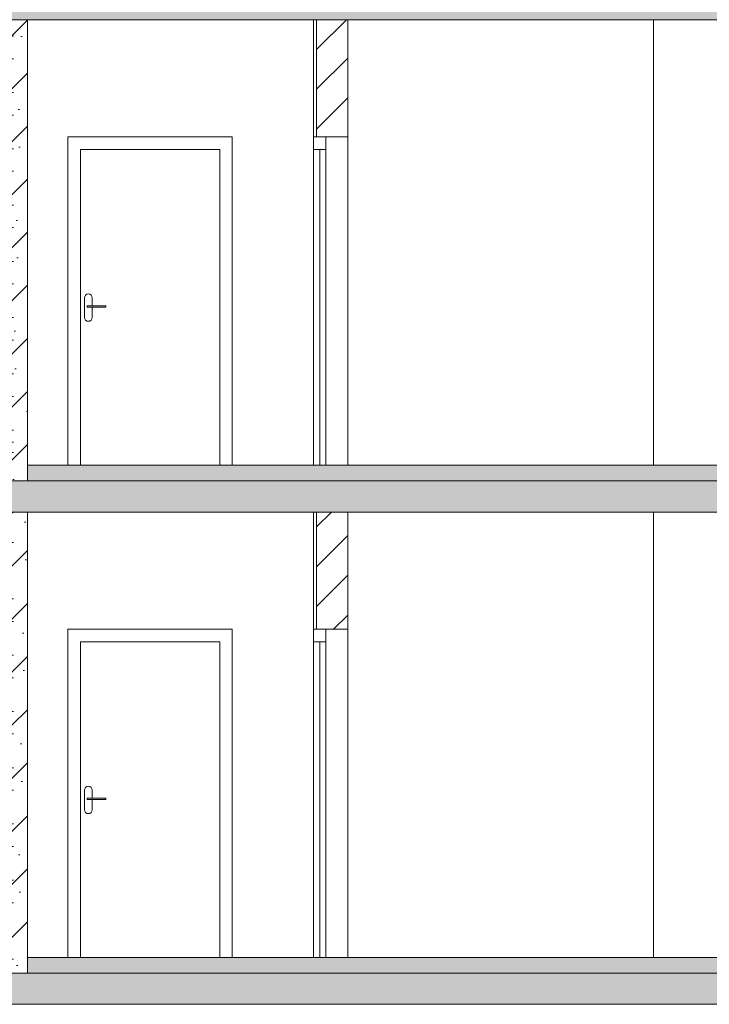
# Model space of a CAD drawing. Header units: millimetres. Extents: x -7244646 to -5701154, y 5723682 to 6071635.
# Tile 350 of 656: x -6365563 to -6361153, y 5765609 to 5771909. Entities that reach past the tile are written whole.
import ezdxf

# ---------------------------------------------------------------- set-up
doc = ezdxf.new("R2010")
doc.units = ezdxf.units.MM
doc.header["$MEASUREMENT"] = 0
doc.set_wipeout_variables(frame=1)
doc.linetypes.add('Wipeout_Contour', pattern=[1000, 0, -1000])
for name, color, linetype, lineweight in [('0_Ном._пера__1', 7, 'Continuous', 0), ('0_Ном._пера__120', 7, 'Continuous', 0), ('0_Ном._пера__141', 7, 'Continuous', 5), ('0_Ном._пера__21', 7, 'Continuous', 5)]:
    doc.layers.add(name, color=color, linetype=linetype, lineweight=lineweight)
pattern_1 = [(45, (-7387333.12, 5739809.18), (-84.852814, 84.852814), []), (45, (-7387375.54, 5739851.61), (-84.852814, 84.852814), [90, -30, 0, -30])]
pattern_2 = [(45, (-7387333.12, 5739809.18), (-169.70563, 169.70563), []), (90, (-7387502.82, 5739978.89), (-216, 0), [0, -144, 0, -216]), (155, (-7387333.12, 5740148.6), (91.285545, 195.76248), [0, -105.6, 0, -182.4])]
pattern_3 = [(45, (-7387333.12, 5739809.18), (-127.279217, 127.279217), [])]

msp = doc.modelspace()

# ---------------------------------------------------------------- hatches: boundary and pattern name
at = {"layer": '0_Ном._пера__1', "linetype": 'Continuous', "lineweight": 0}
h = msp.add_hatch(dxfattribs=at)
h.set_pattern_fill('ЖЕЛЕЗОБЕТОН__PROJECT__0003', style=0, pattern_type=2)
h.set_pattern_definition(pattern_1)
h.paths.add_polyline_path([(-6374834.353, 5771909.18), (-6357172.753, 5771909.18), (-6357172.753, 5772109.18), (-6374834.353, 5772109.18)])
h = msp.add_hatch(dxfattribs=at)
h.set_pattern_fill('БУТ__50__0003', style=0, pattern_type=2)
h.set_pattern_definition(pattern_2)
h.paths.add_polyline_path([(-6365612.512, 5768959.18), (-6365512.512, 5768959.18), (-6365512.512, 5771909.18), (-6365612.512, 5771909.18)])
h = msp.add_hatch(dxfattribs=at)
h.set_pattern_fill('БЛОКИ_БЕТОННЫЕ_ЭФФЕКТИВН_7A', style=0, pattern_type=2)
h.set_pattern_definition(pattern_3)
h.paths.add_polyline_path([(-6363464.132, 5771909.18), (-6363664.132, 5771909.18), (-6363664.132, 5771159.18), (-6363464.132, 5771159.18)])
at = {"layer": '0_Ном._пера__1', "linetype": 'Continuous', "lineweight": 0, "true_color": 0x000000}
for points in [[(-6365512.512, 5768959.18), (-6357372.32, 5768959.18), (-6357372.32, 5769059.18), (-6365512.512, 5769059.18)], [(-6365512.512, 5765809.18), (-6357372.32, 5765809.18), (-6357372.32, 5765909.18), (-6365512.512, 5765909.18)]]:
    msp.add_hatch(color=18, dxfattribs=at).paths.add_polyline_path(points)
at = {"layer": '0_Ном._пера__1', "linetype": 'Continuous', "lineweight": 0}
h = msp.add_hatch(dxfattribs=at)
h.set_pattern_fill('ЖЕЛЕЗОБЕТОН__PROJECT__0003', style=0, pattern_type=2)
h.set_pattern_definition(pattern_1)
h.paths.add_polyline_path([(-6374834.353, 5768759.18), (-6357172.753, 5768759.18), (-6357172.753, 5768959.18), (-6374834.353, 5768959.18)])
h = msp.add_hatch(dxfattribs=at)
h.set_pattern_fill('БУТ__50__0003', style=0, pattern_type=2)
h.set_pattern_definition(pattern_2)
h.paths.add_polyline_path([(-6365612.512, 5765809.18), (-6365512.512, 5765809.18), (-6365512.512, 5768759.18), (-6365612.512, 5768759.18)])
h = msp.add_hatch(dxfattribs=at)
h.set_pattern_fill('БЛОКИ_БЕТОННЫЕ_ЭФФЕКТИВН_7A', style=0, pattern_type=2)
h.set_pattern_definition(pattern_3)
h.paths.add_polyline_path([(-6363464.132, 5768759.18), (-6363664.132, 5768759.18), (-6363664.132, 5768009.18), (-6363464.132, 5768009.18)])
h = msp.add_hatch(dxfattribs=at)
h.set_pattern_fill('ЖЕЛЕЗОБЕТОН__PROJECT__0003', style=0, pattern_type=2)
h.set_pattern_definition(pattern_1)
h.paths.add_polyline_path([(-6374834.353, 5765609.18), (-6357172.753, 5765609.18), (-6357172.753, 5765809.18), (-6374834.353, 5765809.18)])

# ---------------------------------------------------------------- linework, layer by layer
at = {"layer": '0_Ном._пера__1', "color": 7, "linetype": 'Continuous', "lineweight": 0}
for p, q in [((-6365512.512, 5771909.18), (-6365512.512, 5768959.18)), ((-6363684.132, 5771159.18), (-6363684.132, 5771909.18)), ((-6363664.132, 5771894.18), (-6363664.132, 5771159.18)), ((-6363464.132, 5771894.18), (-6363464.132, 5769059.18)), ((-6361509.127, 5769059.18), (-6361509.127, 5771909.18)), ((-6365253.733, 5771159.18), (-6365253.733, 5771079.18)), ((-6364203.733, 5771159.18), (-6365253.733, 5771159.18)), ((-6364203.733, 5771079.18), (-6364203.733, 5771159.18)), ((-6365253.733, 5771079.18), (-6365253.733, 5769059.18)), ((-6365173.733, 5769059.18), (-6365173.733, 5771079.18)), ((-6365173.733, 5771079.18), (-6364283.733, 5771079.18)), ((-6364283.733, 5771079.18), (-6364283.733, 5769059.18)), ((-6364203.733, 5769059.18), (-6364203.733, 5771079.18)), ((-6365146.83, 5770138.747), (-6365148.733, 5770129.18)), ((-6365141.411, 5770146.858), (-6365146.83, 5770138.747)), ((-6365133.3, 5770152.277), (-6365141.411, 5770146.858)), ((-6365123.733, 5770154.18), (-6365133.3, 5770152.277)), ((-6365114.166, 5770152.277), (-6365123.733, 5770154.18)), ((-6365106.056, 5770146.858), (-6365114.166, 5770152.277)), ((-6365100.636, 5770138.747), (-6365106.056, 5770146.858)), ((-6365098.733, 5770129.18), (-6365100.636, 5770138.747)), ((-6365011.233, 5770079.18), (-6365011.233, 5770069.18)), ((-6365148.733, 5770004.18), (-6365146.83, 5769994.613)), ((-6365146.83, 5769994.613), (-6365141.411, 5769986.502)), ((-6365141.411, 5769986.502), (-6365133.3, 5769981.083)), ((-6365133.3, 5769981.083), (-6365123.733, 5769979.18)), ((-6365123.733, 5769979.18), (-6365114.166, 5769981.083)), ((-6365114.166, 5769981.083), (-6365106.056, 5769986.502)), ((-6365106.056, 5769986.502), (-6365100.636, 5769994.613)), ((-6365100.636, 5769994.613), (-6365098.733, 5770004.18)), ((-6365512.512, 5768759.18), (-6365512.512, 5765809.18)), ((-6363684.132, 5768009.18), (-6363684.132, 5768759.18)), ((-6363664.132, 5768744.18), (-6363664.132, 5768009.18)), ((-6363464.132, 5768744.18), (-6363464.132, 5765909.18)), ((-6361509.127, 5765909.18), (-6361509.127, 5768759.18)), ((-6365253.733, 5768009.18), (-6365253.733, 5767929.18)), ((-6364203.733, 5768009.18), (-6365253.733, 5768009.18)), ((-6364203.733, 5767929.18), (-6364203.733, 5768009.18)), ((-6365253.733, 5767929.18), (-6365253.733, 5765909.18)), ((-6365173.733, 5765909.18), (-6365173.733, 5767929.18)), ((-6365173.733, 5767929.18), (-6364283.733, 5767929.18)), ((-6364283.733, 5767929.18), (-6364283.733, 5765909.18)), ((-6364203.733, 5765909.18), (-6364203.733, 5767929.18)), ((-6365146.83, 5766988.747), (-6365148.733, 5766979.18)), ((-6365141.411, 5766996.858), (-6365146.83, 5766988.747)), ((-6365133.3, 5767002.277), (-6365141.411, 5766996.858)), ((-6365123.733, 5767004.18), (-6365133.3, 5767002.277)), ((-6365114.166, 5767002.277), (-6365123.733, 5767004.18)), ((-6365106.056, 5766996.858), (-6365114.166, 5767002.277)), ((-6365100.636, 5766988.747), (-6365106.056, 5766996.858)), ((-6365098.733, 5766979.18), (-6365100.636, 5766988.747)), ((-6365011.233, 5766929.18), (-6365011.233, 5766919.18)), ((-6365148.733, 5766854.18), (-6365146.83, 5766844.613)), ((-6365146.83, 5766844.613), (-6365141.411, 5766836.502)), ((-6365141.411, 5766836.502), (-6365133.3, 5766831.083)), ((-6365133.3, 5766831.083), (-6365123.733, 5766829.18)), ((-6365123.733, 5766829.18), (-6365114.166, 5766831.083)), ((-6365114.166, 5766831.083), (-6365106.056, 5766836.502)), ((-6365106.056, 5766836.502), (-6365100.636, 5766844.613)), ((-6365100.636, 5766844.613), (-6365098.733, 5766854.18))]:
    msp.add_line(p, q, dxfattribs=at)
at = {"layer": '0_Ном._пера__1', "color": 7, "linetype": 'Continuous', "lineweight": 0, "flags": 128}
for points in [[(-6363684.132, 5771079.18), (-6363604.132, 5771079.18), (-6363604.132, 5771159.18), (-6363684.132, 5771159.18)], [(-6363644.132, 5771079.18), (-6363644.132, 5769059.18), (-6363684.132, 5769059.18), (-6363684.132, 5771079.18)], [(-6363604.132, 5771079.18), (-6363604.132, 5769059.18), (-6363644.132, 5769059.18), (-6363644.132, 5771079.18)], [(-6363684.132, 5767929.18), (-6363604.132, 5767929.18), (-6363604.132, 5768009.18), (-6363684.132, 5768009.18)], [(-6363644.132, 5767929.18), (-6363644.132, 5765909.18), (-6363684.132, 5765909.18), (-6363684.132, 5767929.18)], [(-6363604.132, 5767929.18), (-6363604.132, 5765909.18), (-6363644.132, 5765909.18), (-6363644.132, 5767929.18)]]:
    msp.add_lwpolyline(points, close=True, dxfattribs=at)
at = {"layer": '0_Ном._пера__120', "color": 7, "linetype": 'Continuous', "lineweight": 0, "flags": 128}
for points in [[(-6365512.512, 5768959.18), (-6357372.32, 5768959.18), (-6357372.32, 5769059.18), (-6365512.512, 5769059.18)], [(-6365512.512, 5765809.18), (-6357372.32, 5765809.18), (-6357372.32, 5765909.18), (-6365512.512, 5765909.18)]]:
    msp.add_lwpolyline(points, close=True, dxfattribs=at)
at = {"layer": '0_Ном._пера__141', "color": 7, "linetype": 'Continuous', "lineweight": 5, "flags": 128}
for points in [[(-6363464.132, 5771909.18), (-6363664.132, 5771909.18), (-6363664.132, 5771159.18), (-6363464.132, 5771159.18)], [(-6363464.132, 5768759.18), (-6363664.132, 5768759.18), (-6363664.132, 5768009.18), (-6363464.132, 5768009.18)]]:
    msp.add_lwpolyline(points, close=True, dxfattribs=at)
at = {"layer": '0_Ном._пера__21', "color": 7, "linetype": 'Continuous', "lineweight": 5, "flags": 128}
for points in [[(-6374834.353, 5771909.18), (-6357172.753, 5771909.18), (-6357172.753, 5772109.18), (-6374834.353, 5772109.18)], [(-6374834.353, 5768759.18), (-6357172.753, 5768759.18), (-6357172.753, 5768959.18), (-6374834.353, 5768959.18)], [(-6374834.353, 5765609.18), (-6357172.753, 5765609.18), (-6357172.753, 5765809.18), (-6374834.353, 5765809.18)]]:
    msp.add_lwpolyline(points, close=True, dxfattribs=at)

# ---------------------------------------------------------------- wipeouts: each hides what was drawn before it
at = {"color": 254, "linetype": 'Wipeout_Contour', "lineweight": 0, "ltscale": 34364753.53195249}
msp.add_wipeout([(-6365118.233, 5770079.18), (-6365118.233, 5770069.18), (-6365123.208, 5770069.18), (-6365123.208, 5770079.18)], dxfattribs=at)
at = {"color": 254, "linetype": 'Wipeout_Contour', "lineweight": 0, "ltscale": 34356292.29999909}
msp.add_wipeout([(-6365118.233, 5766929.18), (-6365118.233, 5766919.18), (-6365123.208, 5766919.18), (-6365123.208, 5766929.18)], dxfattribs=at)

# ---------------------------------------------------------------- next in the draw order: linework, layer by layer
at = {"layer": '0_Ном._пера__1', "color": 7, "linetype": 'Continuous', "lineweight": 0}
for p, q in [((-6365148.733, 5770129.18), (-6365148.733, 5770004.18)), ((-6365098.733, 5770079.18), (-6365098.733, 5770129.18)), ((-6365130.244, 5770079.18), (-6365131.233, 5770079.18)), ((-6365131.233, 5770079.18), (-6365131.233, 5770069.18)), ((-6365130.244, 5770069.18), (-6365131.233, 5770069.18)), ((-6365127.426, 5770079.18), (-6365130.244, 5770079.18)), ((-6365127.426, 5770069.18), (-6365130.244, 5770069.18)), ((-6365123.208, 5770079.18), (-6365127.426, 5770079.18)), ((-6365123.208, 5770069.18), (-6365127.426, 5770069.18)), ((-6365118.233, 5770079.18), (-6365123.208, 5770079.18)), ((-6365118.233, 5770069.18), (-6365123.208, 5770069.18)), ((-6365011.233, 5770079.18), (-6365118.233, 5770079.18)), ((-6365011.233, 5770069.18), (-6365118.233, 5770069.18)), ((-6365098.733, 5770004.18), (-6365098.733, 5770069.18)), ((-6365148.733, 5766979.18), (-6365148.733, 5766854.18)), ((-6365098.733, 5766929.18), (-6365098.733, 5766979.18)), ((-6365130.244, 5766929.18), (-6365131.233, 5766929.18)), ((-6365131.233, 5766929.18), (-6365131.233, 5766919.18)), ((-6365130.244, 5766919.18), (-6365131.233, 5766919.18)), ((-6365127.426, 5766929.18), (-6365130.244, 5766929.18)), ((-6365127.426, 5766919.18), (-6365130.244, 5766919.18)), ((-6365123.208, 5766929.18), (-6365127.426, 5766929.18)), ((-6365123.208, 5766919.18), (-6365127.426, 5766919.18)), ((-6365118.233, 5766929.18), (-6365123.208, 5766929.18)), ((-6365118.233, 5766919.18), (-6365123.208, 5766919.18)), ((-6365011.233, 5766929.18), (-6365118.233, 5766929.18)), ((-6365011.233, 5766919.18), (-6365118.233, 5766919.18)), ((-6365098.733, 5766854.18), (-6365098.733, 5766919.18))]:
    msp.add_line(p, q, dxfattribs=at)

doc.saveas('drawing.dxf')
